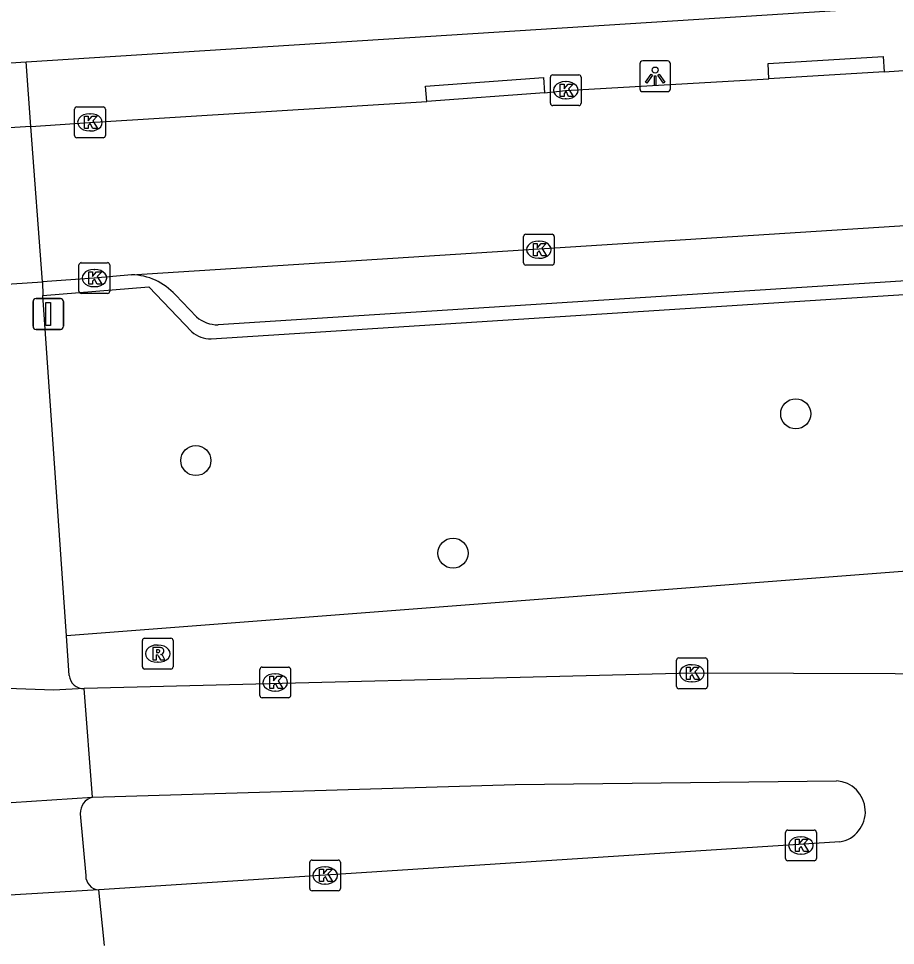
# Model space of a CAD drawing. Extents: x 159628 to 160723, y 388176 to 389416.
# Drawn here: x 160533.51 to 160562.01, y 388328.44 to 388358.58 of the extents above; entities that cross this region are included whole.
import ezdxf

# ---------------------------------------------------------------- set-up
doc = ezdxf.new("R2010")
doc.units = 0
for name, color, linetype in [('IMGEO_Boom', 7, 'Continuous'), ('IMGEO_Groenvoorziening', 7, 'Continuous'), ('IMGEO_Kolk', 7, 'Continuous'), ('IMGEO_Lichtpunt', 7, 'Continuous'), ('IMGEO_Rijbaan_lokaal_open', 7, 'Continuous'), ('IMGEO_Rijbaan_regionaal_gesloten', 7, 'Continuous'), ('IMGEO_Rioolput', 7, 'Continuous'), ('IMGEO_Verkeersbordpaal', 7, 'Continuous'), ('IMGEO_Voetpad_gesloten', 7, 'Continuous'), ('IMGEO_Voetpad_open', 7, 'Continuous')]:
    doc.layers.add(name, color=color, linetype=linetype)

msp = doc.modelspace()

# ---------------------------------------------------------------- linework, layer by layer
at = {"layer": 'IMGEO_Boom'}
for centre in [(160558.765, 388345.725), (160539.271, 388344.207), (160547.628, 388341.197)]:
    msp.add_circle(centre, 0.489, dxfattribs=at)
at = {"layer": 'IMGEO_Groenvoorziening'}
msp.add_lwpolyline([(160562.372, 388340.614), (160535.067, 388338.508)], dxfattribs=at)
at = {"layer": 'IMGEO_Kolk'}
for p, q in [((160550.792, 388355.819), (160550.792, 388356.671)), ((160550.867, 388356.745), (160551.719, 388356.745)), ((160551.28, 388356.525), (160551.305, 388356.525)), ((160551.793, 388356.671), (160551.793, 388355.819)), ((160551.303, 388355.965), (160551.278, 388355.965)), ((160535.329, 388354.774), (160535.329, 388355.626)), ((160535.404, 388355.7), (160536.256, 388355.7)), ((160536.33, 388355.626), (160536.33, 388354.774)), ((160551.719, 388355.745), (160550.867, 388355.745)), ((160535.817, 388355.48), (160535.842, 388355.48)), ((160536.256, 388354.7), (160535.404, 388354.7)), ((160535.84, 388354.92), (160535.815, 388354.92)), ((160549.918, 388350.635), (160549.918, 388351.487)), ((160549.993, 388351.561), (160550.845, 388351.561)), ((160550.919, 388351.487), (160550.919, 388350.635)), ((160550.406, 388351.341), (160550.431, 388351.341)), ((160550.429, 388350.781), (160550.404, 388350.781)), ((160535.473, 388349.713), (160535.473, 388350.565)), ((160535.548, 388350.639), (160536.4, 388350.639)), ((160536.474, 388350.565), (160536.474, 388349.713)), ((160550.845, 388350.561), (160549.993, 388350.561)), ((160535.961, 388350.419), (160535.986, 388350.419)), ((160535.984, 388349.859), (160535.959, 388349.859)), ((160536.4, 388349.639), (160535.548, 388349.639)), ((160554.967, 388337.791), (160555.819, 388337.791)), ((160541.426, 388337.494), (160542.278, 388337.494)), ((160554.892, 388336.865), (160554.892, 388337.717)), ((160555.38, 388337.571), (160555.405, 388337.571)), ((160555.893, 388337.717), (160555.893, 388336.865)), ((160541.351, 388336.568), (160541.351, 388337.42)), ((160541.839, 388337.274), (160541.864, 388337.274)), ((160542.352, 388337.42), (160542.352, 388336.568)), ((160555.403, 388337.011), (160555.378, 388337.011)), ((160541.862, 388336.714), (160541.837, 388336.714)), ((160555.819, 388336.791), (160554.967, 388336.791)), ((160542.278, 388336.494), (160541.426, 388336.494)), ((160558.434, 388331.269), (160558.434, 388332.121)), ((160558.509, 388332.195), (160559.361, 388332.195)), ((160559.435, 388332.121), (160559.435, 388331.269)), ((160558.922, 388331.975), (160558.947, 388331.975)), ((160543.046, 388331.221), (160543.898, 388331.221)), ((160559.361, 388331.195), (160558.509, 388331.195)), ((160558.945, 388331.415), (160558.92, 388331.415)), ((160542.971, 388330.295), (160542.971, 388331.147)), ((160543.459, 388331.001), (160543.484, 388331.001)), ((160543.972, 388331.147), (160543.972, 388330.295)), ((160543.482, 388330.441), (160543.457, 388330.441)), ((160543.898, 388330.221), (160543.046, 388330.221))]:
    msp.add_line(p, q, dxfattribs=at)
for points in [[(160550.792, 388355.819), (160550.792, 388356.671)], [(160550.867, 388356.745), (160551.719, 388356.745)], [(160551.793, 388356.671), (160551.793, 388355.819)], [(160551.113, 388356.445), (160551.236, 388356.445), (160551.236, 388356.294), (160551.366, 388356.445), (160551.53, 388356.445), (160551.384, 388356.294), (160551.537, 388356.045), (160551.385, 388356.045), (160551.3, 388356.209), (160551.236, 388356.142), (160551.236, 388356.045), (160551.113, 388356.045), (160551.113, 388356.445)], [(160535.329, 388354.774), (160535.329, 388355.626)], [(160535.404, 388355.7), (160536.256, 388355.7)], [(160536.33, 388355.626), (160536.33, 388354.774)], [(160551.719, 388355.745), (160550.867, 388355.745)], [(160535.65, 388355.4), (160535.773, 388355.4), (160535.773, 388355.249), (160535.903, 388355.4), (160536.067, 388355.4), (160535.921, 388355.249), (160536.074, 388355), (160535.922, 388355), (160535.837, 388355.164), (160535.773, 388355.097), (160535.773, 388355), (160535.65, 388355), (160535.65, 388355.4)], [(160536.256, 388354.7), (160535.404, 388354.7)], [(160549.918, 388350.635), (160549.918, 388351.487)], [(160549.993, 388351.561), (160550.845, 388351.561)], [(160550.919, 388351.487), (160550.919, 388350.635)], [(160550.239, 388351.261), (160550.362, 388351.261), (160550.362, 388351.11), (160550.492, 388351.261), (160550.656, 388351.261), (160550.51, 388351.11), (160550.663, 388350.861), (160550.511, 388350.861), (160550.426, 388351.025), (160550.362, 388350.958), (160550.362, 388350.861), (160550.239, 388350.861), (160550.239, 388351.261)], [(160535.473, 388349.713), (160535.473, 388350.565)], [(160535.548, 388350.639), (160536.4, 388350.639)], [(160536.474, 388350.565), (160536.474, 388349.713)], [(160550.845, 388350.561), (160549.993, 388350.561)], [(160535.794, 388350.339), (160535.917, 388350.339), (160535.917, 388350.188), (160536.047, 388350.339), (160536.211, 388350.339), (160536.065, 388350.188), (160536.218, 388349.939), (160536.066, 388349.939), (160535.981, 388350.103), (160535.917, 388350.036), (160535.917, 388349.939), (160535.794, 388349.939), (160535.794, 388350.339)], [(160536.4, 388349.639), (160535.548, 388349.639)], [(160554.967, 388337.791), (160555.819, 388337.791)], [(160541.426, 388337.494), (160542.278, 388337.494)], [(160554.892, 388336.865), (160554.892, 388337.717)], [(160555.213, 388337.491), (160555.336, 388337.491), (160555.336, 388337.34), (160555.466, 388337.491), (160555.63, 388337.491), (160555.484, 388337.34), (160555.637, 388337.091), (160555.485, 388337.091), (160555.4, 388337.255), (160555.336, 388337.188), (160555.336, 388337.091), (160555.213, 388337.091), (160555.213, 388337.491)], [(160555.893, 388337.717), (160555.893, 388336.865)], [(160541.351, 388336.568), (160541.351, 388337.42)], [(160541.672, 388337.194), (160541.795, 388337.194), (160541.795, 388337.043), (160541.925, 388337.194), (160542.089, 388337.194), (160541.943, 388337.043), (160542.096, 388336.794), (160541.944, 388336.794), (160541.859, 388336.958), (160541.795, 388336.891), (160541.795, 388336.794), (160541.672, 388336.794), (160541.672, 388337.194)], [(160542.352, 388337.42), (160542.352, 388336.568)], [(160555.819, 388336.791), (160554.967, 388336.791)], [(160542.278, 388336.494), (160541.426, 388336.494)], [(160558.434, 388331.269), (160558.434, 388332.121)], [(160558.509, 388332.195), (160559.361, 388332.195)], [(160559.435, 388332.121), (160559.435, 388331.269)], [(160558.755, 388331.895), (160558.878, 388331.895), (160558.878, 388331.744), (160559.008, 388331.895), (160559.172, 388331.895), (160559.026, 388331.744), (160559.179, 388331.495), (160559.027, 388331.495), (160558.942, 388331.659), (160558.878, 388331.592), (160558.878, 388331.495), (160558.755, 388331.495), (160558.755, 388331.895)], [(160543.046, 388331.221), (160543.898, 388331.221)], [(160559.361, 388331.195), (160558.509, 388331.195)], [(160542.971, 388330.295), (160542.971, 388331.147)], [(160543.292, 388330.921), (160543.415, 388330.921), (160543.415, 388330.77), (160543.545, 388330.921), (160543.709, 388330.921), (160543.563, 388330.77), (160543.716, 388330.521), (160543.564, 388330.521), (160543.479, 388330.685), (160543.415, 388330.618), (160543.415, 388330.521), (160543.292, 388330.521), (160543.292, 388330.921)], [(160543.972, 388331.147), (160543.972, 388330.295)], [(160543.898, 388330.221), (160543.046, 388330.221)]]:
    msp.add_lwpolyline(points, dxfattribs=at)
for centre, start, end in [((160550.869, 388356.669), 91.552, 178.448), ((160550.869, 388356.669), 91.552, 178.448), ((160551.717, 388356.669), 1.552, 88.448), ((160551.717, 388356.669), 1.552, 88.448), ((160535.406, 388355.624), 91.552, 178.448), ((160535.406, 388355.624), 91.552, 178.448), ((160536.254, 388355.624), 1.552, 88.448), ((160536.254, 388355.624), 1.552, 88.448), ((160550.869, 388355.821), 181.552, 268.448), ((160550.869, 388355.821), 181.552, 268.448), ((160551.717, 388355.821), 271.552, 358.448), ((160551.717, 388355.821), 271.552, 358.448), ((160535.406, 388354.776), 181.552, 268.448), ((160535.406, 388354.776), 181.552, 268.448), ((160536.254, 388354.776), 271.552, 358.448), ((160536.254, 388354.776), 271.552, 358.448), ((160549.995, 388351.485), 91.552, 178.448), ((160549.995, 388351.485), 91.552, 178.448), ((160550.843, 388351.485), 1.552, 88.448), ((160550.843, 388351.485), 1.552, 88.448), ((160535.55, 388350.563), 91.552, 178.448), ((160535.55, 388350.563), 91.552, 178.448), ((160536.398, 388350.563), 1.552, 88.448), ((160536.398, 388350.563), 1.552, 88.448), ((160549.995, 388350.637), 181.552, 268.448), ((160549.995, 388350.637), 181.552, 268.448), ((160550.843, 388350.637), 271.552, 358.448), ((160550.843, 388350.637), 271.552, 358.448), ((160535.55, 388349.715), 181.552, 268.448), ((160535.55, 388349.715), 181.552, 268.448), ((160536.398, 388349.715), 271.552, 358.448), ((160536.398, 388349.715), 271.552, 358.448), ((160554.969, 388337.715), 91.552, 178.448), ((160554.969, 388337.715), 91.552, 178.448), ((160555.817, 388337.715), 1.552, 88.448), ((160555.817, 388337.715), 1.552, 88.448), ((160541.428, 388337.418), 91.552, 178.448), ((160541.428, 388337.418), 91.552, 178.448), ((160542.276, 388337.418), 1.552, 88.448), ((160542.276, 388337.418), 1.552, 88.448), ((160554.969, 388336.867), 181.552, 268.448), ((160554.969, 388336.867), 181.552, 268.448), ((160555.817, 388336.867), 271.552, 358.448), ((160555.817, 388336.867), 271.552, 358.448), ((160541.428, 388336.57), 181.552, 268.448), ((160541.428, 388336.57), 181.552, 268.448), ((160542.276, 388336.57), 271.552, 358.448), ((160542.276, 388336.57), 271.552, 358.448), ((160558.511, 388332.119), 91.552, 178.448), ((160558.511, 388332.119), 91.552, 178.448), ((160559.359, 388332.119), 1.552, 88.448), ((160559.359, 388332.119), 1.552, 88.448), ((160543.048, 388331.145), 91.552, 178.448), ((160543.048, 388331.145), 91.552, 178.448), ((160543.896, 388331.145), 1.552, 88.448), ((160543.896, 388331.145), 1.552, 88.448), ((160558.511, 388331.271), 181.552, 268.448), ((160558.511, 388331.271), 181.552, 268.448), ((160559.359, 388331.271), 271.552, 358.448), ((160559.359, 388331.271), 271.552, 358.448), ((160543.048, 388330.297), 181.552, 268.448), ((160543.048, 388330.297), 181.552, 268.448), ((160543.896, 388330.297), 271.552, 358.448), ((160543.896, 388330.297), 271.552, 358.448)]:
    msp.add_arc(centre, 0.0765, start, end, dxfattribs=at)
for centre, major_axis, ratio, start_param, end_param in [((160551.279, 388356.245), (-0.387, 0.002), 0.722429, 4.712389, 7.853982), ((160551.304, 388356.245), (-0.39, 0.002), 0.717154, 1.570796, 4.712389), ((160535.816, 388355.2), (-0.387, 0.002), 0.722429, 4.712389, 7.853982), ((160535.841, 388355.2), (-0.39, 0.002), 0.717154, 1.570796, 4.712389), ((160550.405, 388351.061), (-0.387, 0.002), 0.722429, 4.712389, 7.853982), ((160550.43, 388351.061), (-0.39, 0.002), 0.717154, 1.570796, 4.712389), ((160535.96, 388350.139), (-0.387, 0.002), 0.722429, 4.712389, 7.853982), ((160535.985, 388350.139), (-0.39, 0.002), 0.717154, 1.570796, 4.712389), ((160555.379, 388337.291), (-0.387, 0.002), 0.722429, 4.712389, 7.853982), ((160555.404, 388337.291), (-0.39, 0.002), 0.717154, 1.570796, 4.712389), ((160541.838, 388336.994), (-0.387, 0.002), 0.722429, 4.712389, 7.853982), ((160541.863, 388336.994), (-0.39, 0.002), 0.717154, 1.570796, 4.712389), ((160558.921, 388331.695), (-0.387, 0.002), 0.722429, 4.712389, 7.853982), ((160558.946, 388331.695), (-0.39, 0.002), 0.717154, 1.570796, 4.712389), ((160543.458, 388330.721), (-0.387, 0.002), 0.722429, 4.712389, 7.853982), ((160543.483, 388330.721), (-0.39, 0.002), 0.717154, 1.570796, 4.712389)]:
    msp.add_ellipse(centre, major_axis=major_axis, ratio=ratio, start_param=start_param, end_param=end_param, dxfattribs=at)
at = {"layer": 'IMGEO_Lichtpunt'}
for p, q in [((160553.698, 388357.101), (160553.698, 388356.294)), ((160553.698, 388357.101), (160553.698, 388356.294)), ((160554.6, 388357.196), (160553.792, 388357.196)), ((160554.6, 388357.196), (160553.792, 388357.196)), ((160554.694, 388356.294), (160554.694, 388357.101)), ((160554.694, 388356.294), (160554.694, 388357.101)), ((160553.792, 388356.2), (160554.6, 388356.2)), ((160553.792, 388356.2), (160554.6, 388356.2))]:
    msp.add_line(p, q, dxfattribs=at)
for points in [[(160554.072, 388356.765), (160554.111, 388356.737), (160553.923, 388356.475), (160553.885, 388356.502), (160554.072, 388356.765)], [(160554.174, 388356.717), (160554.221, 388356.717), (160554.221, 388356.395), (160554.174, 388356.395), (160554.174, 388356.717)], [(160554.284, 388356.737), (160554.322, 388356.764), (160554.509, 388356.502), (160554.47, 388356.474), (160554.284, 388356.737)]]:
    msp.add_lwpolyline(points, dxfattribs=at)
msp.add_circle((160554.197, 388356.899), 0.0994, dxfattribs=at)
for centre, start, end in [((160553.792, 388357.101), 90, 180), ((160553.792, 388357.101), 90, 180), ((160554.6, 388357.101), 0, 90), ((160554.6, 388357.101), 0, 90), ((160553.792, 388356.294), 180, 270), ((160553.792, 388356.294), 180, 270), ((160554.6, 388356.294), 270, 0), ((160554.6, 388356.294), 270, 360)]:
    msp.add_arc(centre, 0.0946, start, end, dxfattribs=at)
at = {"layer": 'IMGEO_Rijbaan_lokaal_open'}
for points in [[(160537.182, 388350.244), (160681.203, 388359.438)], [(160561.64, 388356.842), (160568.994, 388357.337)], [(160561.64, 388356.842), (160557.896, 388356.611)], [(160550.603, 388356.159), (160551.284, 388356.237), (160557.896, 388356.611)], [(160533.911, 388355.068), (160535.816, 388355.198), (160546.775, 388355.88)], [(160550.603, 388356.159), (160546.775, 388355.88)], [(160534.283, 388350.018), (160533.911, 388355.068)], [(160537.182, 388350.244), (160535.97, 388350.14), (160534.283, 388350.018)]]:
    msp.add_lwpolyline(points, dxfattribs=at)
at = {"layer": 'IMGEO_Rijbaan_regionaal_gesloten'}
for points in [[(160715.275, 388348.763), (160695.182, 388346.963), (160679.735, 388345.243), (160664.339, 388343.297), (160650.929, 388341.506), (160633.959, 388339.983), (160602.96, 388338.103), (160587.404, 388337.384), (160571.906, 388337.242), (160555.393, 388337.291), (160535.643, 388336.797)], [(160535.643, 388336.797), (160534.66, 388336.741), (160533.143, 388336.795)], [(160535.91, 388333.266), (160535.643, 388336.797)], [(160535.91, 388333.266), (160549.648, 388333.677), (160560.088, 388333.797)], [(160532.594, 388333.044), (160535.91, 388333.266)], [(160560.196, 388331.809), (160536.295, 388330.261), (160536.114, 388330.25)], [(160536.114, 388330.25), (160533.028, 388330.069)], [(160536.303, 388328.444), (160536.114, 388330.25)]]:
    msp.add_lwpolyline(points, dxfattribs=at)
msp.add_arc((160560.026, 388332.797), 1.002, 279.7498, 86.4694, dxfattribs=at)
at = {"layer": 'IMGEO_Rioolput'}
for p, q in [((160537.607, 388338.43), (160538.459, 388338.43)), ((160537.532, 388337.504), (160537.532, 388338.356)), ((160538.02, 388338.21), (160538.045, 388338.21)), ((160538.533, 388338.356), (160538.533, 388337.504)), ((160538.043, 388337.65), (160538.018, 388337.65)), ((160538.459, 388337.43), (160537.607, 388337.43))]:
    msp.add_line(p, q, dxfattribs=at)
for points in [[(160537.607, 388338.43), (160538.459, 388338.43)], [(160537.532, 388337.504), (160537.532, 388338.356)], [(160538.121, 388338.128), (160537.869, 388338.13), (160537.869, 388337.73)], [(160538.533, 388338.356), (160538.533, 388337.504)], [(160537.869, 388337.73), (160537.993, 388337.73), (160537.993, 388337.892), (160538.004, 388337.892)], [(160538.047, 388338.049), (160537.993, 388338.049), (160537.993, 388337.968)], [(160537.993, 388337.968), (160538.045, 388337.968)], [(160538.051, 388337.863), (160538.122, 388337.73), (160538.262, 388337.73), (160538.197, 388337.856)], [(160538.459, 388337.43), (160537.607, 388337.43)]]:
    msp.add_lwpolyline(points, dxfattribs=at)
for centre, radius, start, end in [((160537.609, 388338.354), 0.0765, 91.552, 178.448), ((160537.609, 388338.354), 0.0765, 91.552, 178.448), ((160538.457, 388338.354), 0.0765, 1.552, 88.448), ((160538.457, 388338.354), 0.0765, 1.552, 88.448), ((160538.12, 388338.018), 0.109, 350.3612, 89.416), ((160538.003, 388337.839), 0.0533, 26.0293, 88.6989), ((160538.029, 388338.157), 0.19, 274.7715, 282.9687), ((160538.053, 388337.953), 0.0964, 77.0061, 93.1865), ((160538.067, 388338.01), 0.0378, 276.6634, 79.6772), ((160538.118, 388338.018), 0.112, 277.5842, 350.9817), ((160538.102, 388337.803), 0.108, 29.5134, 73.7905), ((160537.609, 388337.506), 0.0765, 181.552, 268.448), ((160537.609, 388337.506), 0.0765, 181.552, 268.448), ((160538.457, 388337.506), 0.0765, 271.552, 358.448), ((160538.457, 388337.506), 0.0765, 271.552, 358.448)]:
    msp.add_arc(centre, radius, start, end, dxfattribs=at)
for centre, major_axis, ratio, start_param, end_param in [((160538.019, 388337.93), (-0.387, 0.002), 0.722429, 4.712389, 7.853982), ((160538.044, 388337.93), (-0.39, 0.002), 0.717154, 1.570796, 4.712389)]:
    msp.add_ellipse(centre, major_axis=major_axis, ratio=ratio, start_param=start_param, end_param=end_param, dxfattribs=at)
at = {"layer": 'IMGEO_Verkeersbordpaal'}
for p, q in [((160533.981, 388348.572), (160533.981, 388349.372)), ((160533.981, 388349.372), (160533.981, 388348.572)), ((160534.081, 388349.472), (160534.871, 388349.472)), ((160534.871, 388349.472), (160534.081, 388349.472)), ((160534.971, 388349.372), (160534.971, 388348.572)), ((160534.971, 388348.572), (160534.971, 388349.372)), ((160534.871, 388348.472), (160534.081, 388348.472)), ((160534.081, 388348.472), (160534.871, 388348.472))]:
    msp.add_line(p, q, dxfattribs=at)
msp.add_lwpolyline([(160534.401, 388349.347), (160534.551, 388349.347), (160534.551, 388348.597), (160534.401, 388348.597), (160534.401, 388349.347)], dxfattribs=at)
for centre, start, end in [((160534.081, 388349.372), 90, 180), ((160534.081, 388349.372), 90, 180), ((160534.871, 388349.372), 0, 90), ((160534.871, 388349.372), 360, 90), ((160534.081, 388348.572), 180, 270), ((160534.081, 388348.572), 180, 270), ((160534.871, 388348.572), 270, 0), ((160534.871, 388348.572), 270, 0)]:
    msp.add_arc(centre, 0.1, start, end, dxfattribs=at)
at = {"layer": 'IMGEO_Voetpad_gesloten'}
msp.add_lwpolyline([(160535.515, 388332.728), (160535.694, 388330.714)], dxfattribs=at)
for centre, radius, start, end in [((160536.049, 388332.75), 0.534, 105.0701, 182.3576), ((160536.151, 388330.706), 0.457, 178.9473, 265.3537)]:
    msp.add_arc(centre, radius, start, end, dxfattribs=at)
at = {"layer": 'IMGEO_Voetpad_open'}
for points in [[(160533.761, 388357.171), (160630.927, 388363.34), (160718.902, 388369.02)], [(160539.765, 388348.165), (160679.578, 388357.114), (160681.203, 388359.438)], [(160678.87, 388357.502), (160539.996, 388348.618)], [(160527.106, 388356.749), (160533.761, 388357.171)], [(160533.911, 388355.068), (160533.761, 388357.171)], [(160557.896, 388356.611), (160557.866, 388357.11), (160561.61, 388357.341), (160561.64, 388356.842)], [(160546.775, 388355.88), (160546.739, 388356.378), (160550.567, 388356.657), (160550.603, 388356.159)], [(160533.911, 388355.068), (160523.396, 388354.413)], [(160526.969, 388349.544), (160534.283, 388350.018)], [(160534.283, 388350.018), (160534.303, 388349.574)], [(160534.303, 388349.574), (160537.738, 388349.85), (160539.138, 388348.388)], [(160535.067, 388338.508), (160534.303, 388349.574)], [(160539.289, 388348.878), (160538.605, 388349.594)], [(160535.156, 388337.218), (160535.067, 388338.508)]]:
    msp.add_lwpolyline(points, dxfattribs=at)
for centre, radius, start, end in [((160537.15, 388348.292), 1.952, 41.8271, 89.0728), ((160539.995, 388349.707), 1.089, 229.5651, 270.0528), ((160539.74, 388349.089), 0.924, 229.3156, 271.5273), ((160535.623, 388337.266), 0.47, 185.9044, 272.4103)]:
    msp.add_arc(centre, radius, start, end, dxfattribs=at)

doc.saveas('drawing.dxf')
